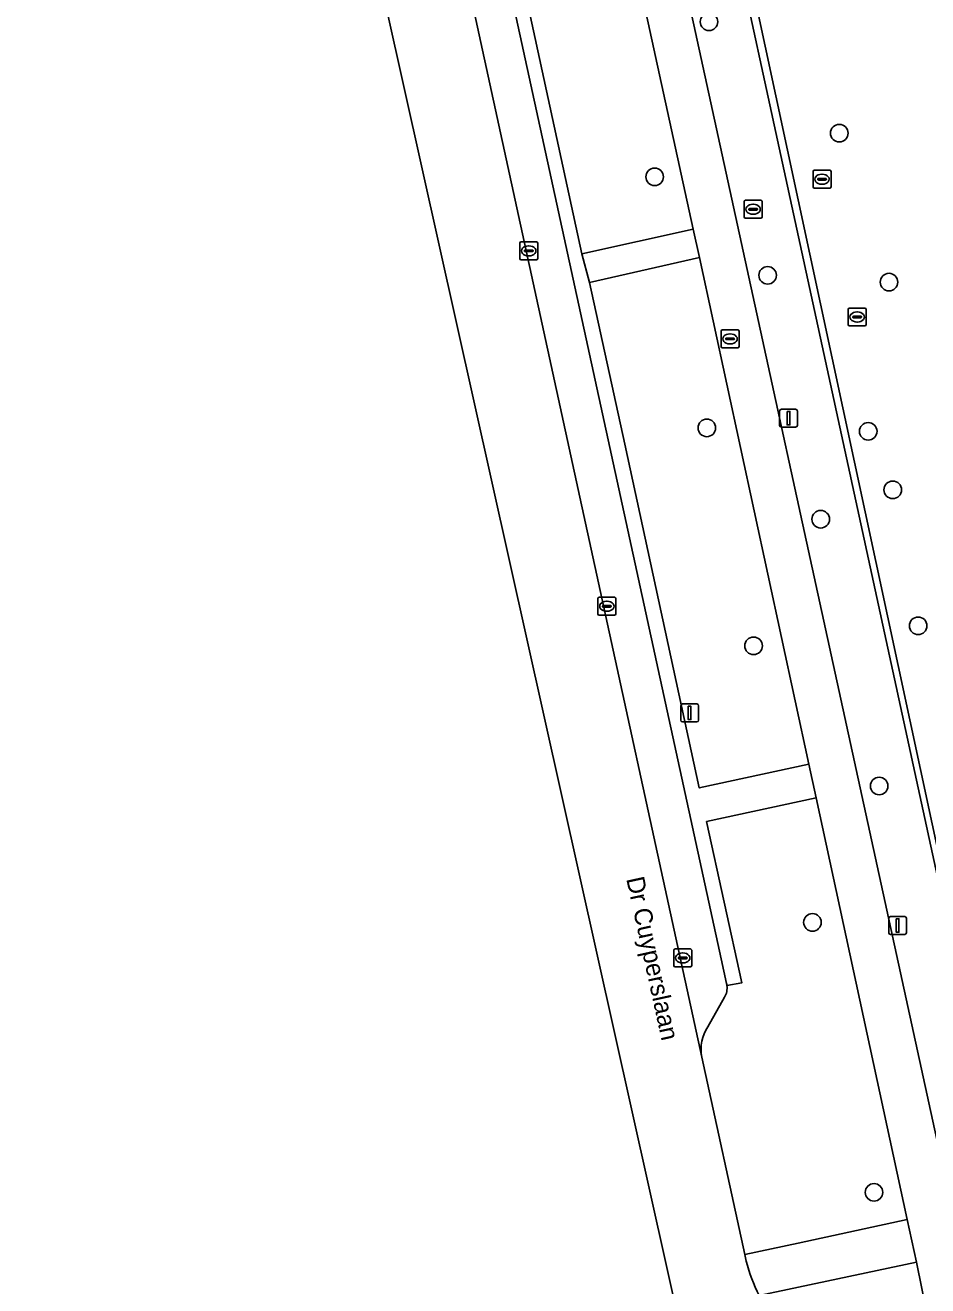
# Model space of a CAD drawing. Extents: x 160554 to 161248, y 385329 to 386506.
# Drawn here: x 160628.5 to 160678.7, y 386154.9 to 386225.1 of the extents above; entities that cross this region are included whole.
import ezdxf

# ---------------------------------------------------------------- set-up
doc = ezdxf.new("R2010")
doc.units = 0
for name, color, linetype in [('IMGEO_Berm_groen', 7, 'Continuous'), ('IMGEO_Boom', 7, 'Continuous'), ('IMGEO_Fietspad_gesloten', 7, 'Continuous'), ('IMGEO_Groenvoorziening', 7, 'Continuous'), ('IMGEO_Hek', 7, 'Continuous'), ('IMGEO_Kolk', 7, 'Continuous'), ('IMGEO_Lichtmast', 7, 'Continuous'), ('IMGEO_Openbare_ruimte_label', 7, 'Continuous'), ('IMGEO_Parkeervlak_open', 7, 'Continuous'), ('IMGEO_Rijbaan_lokaal_gesloten', 7, 'Continuous'), ('IMGEO_Rioolput', 7, 'Continuous'), ('IMGEO_Verkeerseiland_groen', 7, 'Continuous'), ('IMGEO_Voetpad_open', 7, 'Continuous')]:
    doc.layers.add(name, color=color, linetype=linetype)

msp = doc.modelspace()

# ---------------------------------------------------------------- linework, layer by layer
at = {"layer": 'IMGEO_Berm_groen'}
for points in [[(160657.325, 386252.075), (160651.164, 386250.778), (160659.493, 386212.393), (160665.689, 386213.767)], [(160666.031, 386212.183), (160659.92, 386210.801), (160661.875, 386201.79), (160666.027, 386182.656), (160672.12, 386183.978)]]:
    msp.add_lwpolyline(points, close=True, dxfattribs=at)
at = {"layer": 'IMGEO_Boom'}
for centre in [(160666.565, 386225.314), (160673.817, 386219.113), (160663.538, 386216.677), (160669.828, 386211.197), (160676.587, 386210.817), (160666.446, 386202.699), (160675.429, 386202.508), (160676.795, 386199.252), (160672.786, 386197.613), (160678.209, 386191.68), (160669.047, 386190.563), (160676.037, 386182.76), (160672.324, 386175.163), (160675.753, 386160.132)]:
    msp.add_circle(centre, 0.489, dxfattribs=at)
at = {"layer": 'IMGEO_Fietspad_gesloten'}
msp.add_lwpolyline([(160641.966, 386323.62), (160643.596, 386315.414), (160643.877, 386313.806), (160645.105, 386307.819), (160648.32, 386293.399), (160656.97, 386253.702), (160657.325, 386252.075), (160665.689, 386213.767), (160666.031, 386212.183), (160672.12, 386183.978), (160672.525, 386182.104), (160677.596, 386158.614), (160678.108, 386156.246), (160678.703, 386153.321), (160679.188, 386151.516), (160679.518, 386150.026), (160681.583, 386140.477), (160682.341, 386136.704), (160684.879, 386136.929), (160684.225, 386139.98), (160681.409, 386153.159), (160681.391, 386153.241), (160680.724, 386156.257), (160647.574, 386308.43)], dxfattribs=at)
at = {"layer": 'IMGEO_Groenvoorziening'}
for points in [[(160681.198, 386222.804), (160683.381, 386224.39), (160680.218, 386228.572), (160680.16, 386230.191), (160669.925, 386229.827), (160668.443, 386229.774), (160682.065, 386166.311), (160689.096, 386160.719), (160688.938, 386165.211), (160684.87, 386165.106)], [(160666.166, 386167.664), (160668.561, 386156.664), (160671.529, 386157.301), (160677.596, 386158.614), (160672.525, 386182.104)], [(160672.525, 386182.104), (160666.434, 386180.782), (160668.384, 386171.793), (160667.563, 386171.646)], [(160667.437, 386170.996), (160666.509, 386169.352)]]:
    msp.add_lwpolyline(points, dxfattribs=at)
msp.add_lwpolyline([(160682.065, 386166.311), (160668.443, 386229.774), (160667.987, 386229.758), (160681.777, 386166.241)], close=True, dxfattribs=at)
for centre, radius, start, end in [((160666.462, 386171.522), 1.108, 331.64566, 6.41332), ((160668.391, 386168.091), 2.265, 146.16629, 190.86158)]:
    msp.add_arc(centre, radius, start, end, dxfattribs=at)
at = {"layer": 'IMGEO_Hek'}
msp.add_lwpolyline([(160682.065, 386166.311), (160668.443, 386229.774)], dxfattribs=at)
at = {"layer": 'IMGEO_Kolk'}
for p, q in [((160656.029, 386212.131), (160656.029, 386212.983)), ((160656.104, 386213.057), (160656.956, 386213.057)), ((160656.288, 386212.551), (160656.288, 386212.563)), ((160656.726, 386212.514), (160656.328, 386212.514)), ((160656.331, 386212.6), (160656.729, 386212.6)), ((160656.517, 386212.837), (160656.542, 386212.837)), ((160656.772, 386212.563), (160656.772, 386212.551)), ((160657.03, 386212.983), (160657.03, 386212.131)), ((160656.956, 386212.057), (160656.104, 386212.057)), ((160656.54, 386212.277), (160656.515, 386212.277)), ((160660.379, 386192.34), (160660.379, 386193.192)), ((160660.454, 386193.266), (160661.306, 386193.266)), ((160660.638, 386192.76), (160660.638, 386192.772)), ((160660.681, 386192.809), (160661.079, 386192.809)), ((160660.867, 386193.046), (160660.892, 386193.046)), ((160661.122, 386192.772), (160661.122, 386192.76)), ((160661.38, 386193.192), (160661.38, 386192.34)), ((160661.306, 386192.266), (160660.454, 386192.266)), ((160661.076, 386192.723), (160660.678, 386192.723)), ((160660.89, 386192.486), (160660.865, 386192.486)), ((160664.601, 386172.759), (160664.601, 386173.611)), ((160664.676, 386173.685), (160665.528, 386173.685)), ((160664.86, 386173.179), (160664.86, 386173.191)), ((160665.298, 386173.142), (160664.9, 386173.142)), ((160664.903, 386173.228), (160665.301, 386173.228)), ((160665.089, 386173.465), (160665.114, 386173.465)), ((160665.344, 386173.191), (160665.344, 386173.179)), ((160665.602, 386173.611), (160665.602, 386172.759)), ((160665.528, 386172.685), (160664.676, 386172.685)), ((160665.112, 386172.905), (160665.087, 386172.905))]:
    msp.add_line(p, q, dxfattribs=at)
for points in [[(160656.029, 386212.131), (160656.029, 386212.983)], [(160656.104, 386213.057), (160656.956, 386213.057)], [(160657.03, 386212.983), (160657.03, 386212.131)], [(160656.956, 386212.057), (160656.104, 386212.057)], [(160660.379, 386192.34), (160660.379, 386193.192)], [(160660.454, 386193.266), (160661.306, 386193.266)], [(160661.38, 386193.192), (160661.38, 386192.34)], [(160661.306, 386192.266), (160660.454, 386192.266)], [(160664.601, 386172.759), (160664.601, 386173.611)], [(160664.676, 386173.685), (160665.528, 386173.685)], [(160665.602, 386173.611), (160665.602, 386172.759)], [(160665.528, 386172.685), (160664.676, 386172.685)]]:
    msp.add_lwpolyline(points, dxfattribs=at)
for centre, radius, start, end in [((160656.106, 386212.981), 0.0765, 91.55205, 178.44795), ((160656.106, 386212.981), 0.0765, 91.55205, 178.44795), ((160656.328, 386212.56), 0.0403, 85.87752, 175.75265), ((160656.325, 386212.55), 0.0366, 178.93798, 274.71019), ((160656.729, 386212.557), 0.043, 264.86636, 352.45326), ((160656.733, 386212.562), 0.0386, 1.73085, 96.63898), ((160656.954, 386212.981), 0.0765, 1.55205, 88.44795), ((160656.954, 386212.981), 0.0765, 1.55205, 88.44795), ((160656.106, 386212.133), 0.0765, 181.55205, 268.44795), ((160656.106, 386212.133), 0.0765, 181.55205, 268.44795), ((160656.954, 386212.133), 0.0765, 271.55205, 358.44795), ((160656.954, 386212.133), 0.0765, 271.55205, 358.44795), ((160660.456, 386193.19), 0.0765, 91.55205, 178.44795), ((160660.456, 386193.19), 0.0765, 91.55205, 178.44795), ((160660.678, 386192.769), 0.0403, 85.87752, 175.75265), ((160661.083, 386192.771), 0.0386, 1.73085, 96.63898), ((160661.304, 386193.19), 0.0765, 1.55205, 88.44795), ((160661.304, 386193.19), 0.0765, 1.55205, 88.44795), ((160660.456, 386192.342), 0.0765, 181.55205, 268.44795), ((160660.456, 386192.342), 0.0765, 181.55205, 268.44795), ((160660.675, 386192.759), 0.0366, 178.93798, 274.71019), ((160661.079, 386192.766), 0.043, 264.86636, 352.45326), ((160661.304, 386192.342), 0.0765, 271.55205, 358.44795), ((160661.304, 386192.342), 0.0765, 271.55205, 358.44795), ((160664.678, 386173.609), 0.0765, 91.55205, 178.44795), ((160664.678, 386173.609), 0.0765, 91.55205, 178.44795), ((160664.9, 386173.188), 0.0403, 85.87752, 175.75265), ((160664.897, 386173.178), 0.0366, 178.93798, 274.71019), ((160665.301, 386173.185), 0.043, 264.86636, 352.45326), ((160665.305, 386173.19), 0.0386, 1.73085, 96.63898), ((160665.526, 386173.609), 0.0765, 1.55205, 88.44795), ((160665.526, 386173.609), 0.0765, 1.55205, 88.44795), ((160664.678, 386172.761), 0.0765, 181.55205, 268.44795), ((160664.678, 386172.761), 0.0765, 181.55205, 268.44795), ((160665.526, 386172.761), 0.0765, 271.55205, 358.44795), ((160665.526, 386172.761), 0.0765, 271.55205, 358.44795)]:
    msp.add_arc(centre, radius, start, end, dxfattribs=at)
for centre, major_axis, ratio, start_param, end_param in [((160656.516, 386212.557), (-0.387, 0.002), 0.722429, 4.712389, 7.853982), ((160656.541, 386212.557), (-0.39, 0.002), 0.717154, 1.570796, 4.712389), ((160660.866, 386192.766), (-0.387, 0.002), 0.722429, 4.712389, 7.853982), ((160660.891, 386192.766), (-0.39, 0.002), 0.717154, 1.570796, 4.712389), ((160665.088, 386173.185), (-0.387, 0.002), 0.722429, 4.712389, 7.853982), ((160665.113, 386173.185), (-0.39, 0.002), 0.717154, 1.570796, 4.712389)]:
    msp.add_ellipse(centre, major_axis=major_axis, ratio=ratio, start_param=start_param, end_param=end_param, dxfattribs=at)
at = {"layer": 'IMGEO_Lichtmast'}
for p, q in [((160670.496, 386202.84), (160670.496, 386203.64)), ((160670.496, 386203.64), (160670.496, 386202.84)), ((160670.596, 386203.74), (160671.386, 386203.74)), ((160671.386, 386203.74), (160670.596, 386203.74)), ((160671.486, 386203.64), (160671.486, 386202.84)), ((160671.486, 386202.84), (160671.486, 386203.64)), ((160671.386, 386202.74), (160670.596, 386202.74)), ((160670.596, 386202.74), (160671.386, 386202.74)), ((160664.993, 386186.429), (160664.993, 386187.229)), ((160664.993, 386187.229), (160664.993, 386186.429)), ((160665.093, 386187.329), (160665.883, 386187.329)), ((160665.883, 386187.329), (160665.093, 386187.329)), ((160665.983, 386187.229), (160665.983, 386186.429)), ((160665.983, 386186.429), (160665.983, 386187.229)), ((160665.883, 386186.329), (160665.093, 386186.329)), ((160665.093, 386186.329), (160665.883, 386186.329)), ((160676.57, 386174.592), (160676.57, 386175.392)), ((160676.57, 386175.392), (160676.57, 386174.592)), ((160676.67, 386175.492), (160677.46, 386175.492)), ((160677.46, 386175.492), (160676.67, 386175.492)), ((160677.56, 386175.392), (160677.56, 386174.592)), ((160677.56, 386174.592), (160677.56, 386175.392)), ((160677.46, 386174.492), (160676.67, 386174.492)), ((160676.67, 386174.492), (160677.46, 386174.492))]:
    msp.add_line(p, q, dxfattribs=at)
for points in [[(160670.916, 386203.615), (160671.066, 386203.615), (160671.066, 386202.865), (160670.916, 386202.865), (160670.916, 386203.615)], [(160665.413, 386187.204), (160665.563, 386187.204), (160665.563, 386186.454), (160665.413, 386186.454), (160665.413, 386187.204)], [(160676.99, 386175.367), (160677.14, 386175.367), (160677.14, 386174.617), (160676.99, 386174.617), (160676.99, 386175.367)]]:
    msp.add_lwpolyline(points, dxfattribs=at)
for centre, start, end in [((160670.596, 386203.64), 90, 180), ((160670.596, 386203.64), 90, 180), ((160671.386, 386203.64), 0, 90), ((160671.386, 386203.64), 360, 90), ((160670.596, 386202.84), 180, 270), ((160670.596, 386202.84), 180, 270), ((160671.386, 386202.84), 270, 0), ((160671.386, 386202.84), 270, 0), ((160665.093, 386187.229), 90, 180), ((160665.093, 386187.229), 90, 180), ((160665.883, 386187.229), 0, 90), ((160665.883, 386187.229), 360, 90), ((160665.093, 386186.429), 180, 270), ((160665.093, 386186.429), 180, 270), ((160665.883, 386186.429), 270, 0), ((160665.883, 386186.429), 270, 0), ((160676.67, 386175.392), 90, 180), ((160676.67, 386175.392), 90, 180), ((160677.46, 386175.392), 0, 90), ((160677.46, 386175.392), 360, 90), ((160676.67, 386174.592), 180, 270), ((160676.67, 386174.592), 180, 270), ((160677.46, 386174.592), 270, 0), ((160677.46, 386174.592), 270, 0)]:
    msp.add_arc(centre, 0.1, start, end, dxfattribs=at)
at = {"layer": 'IMGEO_Parkeervlak_open'}
for points in [[(160667.546, 386171.755), (160667.235, 386173.127), (160661.037, 386201.61), (160636.021, 386316.567)], [(160633.956, 386315.652), (160658.879, 386201.147), (160666.166, 386167.664)], [(160666.509, 386169.352), (160667.437, 386170.996)]]:
    msp.add_lwpolyline(points, dxfattribs=at)
for centre, radius, start, end in [((160666.591, 386171.55), 0.976, 5.62634, 12.10291), ((160666.462, 386171.522), 1.108, 331.64566, 6.41332), ((160668.391, 386168.091), 2.265, 146.16629, 190.86158)]:
    msp.add_arc(centre, radius, start, end, dxfattribs=at)
at = {"layer": 'IMGEO_Rijbaan_lokaal_gesloten'}
for points in [[(160568.029, 386440.655), (160562.767, 386437.281), (160562.767, 386437.281), (160583.152, 386408.014), (160602.223, 386374.893), (160619.632, 386342.829), (160627.151, 386322.494), (160666.177, 386147.12), (160667.311, 386142.022), (160709.137, 385951.327), (160715.986, 385920.097)], [(160668.64, 386156.299), (160668.561, 386156.664), (160666.166, 386167.664), (160658.879, 386201.147), (160633.956, 386315.652)]]:
    msp.add_lwpolyline(points, dxfattribs=at)
msp.add_arc((160677.191, 386158.45), 8.818, 194.12223, 207.40416, dxfattribs=at)
at = {"layer": 'IMGEO_Rioolput'}
for p, q in [((160672.357, 386216.12), (160672.357, 386216.972)), ((160672.432, 386217.046), (160673.284, 386217.046)), ((160672.845, 386216.826), (160672.87, 386216.826)), ((160673.358, 386216.972), (160673.358, 386216.12)), ((160673.284, 386216.046), (160672.432, 386216.046)), ((160672.616, 386216.54), (160672.616, 386216.552)), ((160673.054, 386216.503), (160672.656, 386216.503)), ((160672.659, 386216.589), (160673.057, 386216.589)), ((160672.868, 386216.266), (160672.843, 386216.266)), ((160673.1, 386216.552), (160673.1, 386216.54)), ((160668.521, 386214.447), (160668.521, 386215.299)), ((160668.596, 386215.373), (160669.448, 386215.373)), ((160669.522, 386215.299), (160669.522, 386214.447)), ((160668.78, 386214.867), (160668.78, 386214.879)), ((160669.218, 386214.83), (160668.82, 386214.83)), ((160668.823, 386214.916), (160669.221, 386214.916)), ((160669.032, 386214.593), (160669.007, 386214.593)), ((160669.009, 386215.153), (160669.034, 386215.153)), ((160669.264, 386214.879), (160669.264, 386214.867)), ((160669.448, 386214.373), (160668.596, 386214.373)), ((160674.313, 386208.449), (160674.313, 386209.301)), ((160674.388, 386209.375), (160675.24, 386209.375)), ((160674.615, 386208.918), (160675.013, 386208.918)), ((160674.801, 386209.155), (160674.826, 386209.155)), ((160675.314, 386209.301), (160675.314, 386208.449)), ((160675.24, 386208.375), (160674.388, 386208.375)), ((160674.572, 386208.869), (160674.572, 386208.881)), ((160675.01, 386208.832), (160674.612, 386208.832)), ((160674.824, 386208.595), (160674.799, 386208.595)), ((160675.056, 386208.881), (160675.056, 386208.869)), ((160667.236, 386207.231), (160667.236, 386208.083)), ((160667.311, 386208.157), (160668.163, 386208.157)), ((160667.495, 386207.651), (160667.495, 386207.663)), ((160667.933, 386207.614), (160667.535, 386207.614)), ((160667.538, 386207.7), (160667.936, 386207.7)), ((160667.724, 386207.937), (160667.749, 386207.937)), ((160667.979, 386207.663), (160667.979, 386207.651)), ((160668.237, 386208.083), (160668.237, 386207.231)), ((160668.163, 386207.157), (160667.311, 386207.157)), ((160667.747, 386207.377), (160667.722, 386207.377))]:
    msp.add_line(p, q, dxfattribs=at)
for points in [[(160672.357, 386216.12), (160672.357, 386216.972)], [(160672.432, 386217.046), (160673.284, 386217.046)], [(160673.358, 386216.972), (160673.358, 386216.12)], [(160673.284, 386216.046), (160672.432, 386216.046)], [(160668.521, 386214.447), (160668.521, 386215.299)], [(160668.596, 386215.373), (160669.448, 386215.373)], [(160669.522, 386215.299), (160669.522, 386214.447)], [(160669.448, 386214.373), (160668.596, 386214.373)], [(160674.313, 386208.449), (160674.313, 386209.301)], [(160674.388, 386209.375), (160675.24, 386209.375)], [(160675.314, 386209.301), (160675.314, 386208.449)], [(160675.24, 386208.375), (160674.388, 386208.375)], [(160667.236, 386207.231), (160667.236, 386208.083)], [(160667.311, 386208.157), (160668.163, 386208.157)], [(160668.237, 386208.083), (160668.237, 386207.231)], [(160668.163, 386207.157), (160667.311, 386207.157)]]:
    msp.add_lwpolyline(points, dxfattribs=at)
for centre, radius, start, end in [((160672.434, 386216.97), 0.0765, 91.55205, 178.44795), ((160672.434, 386216.97), 0.0765, 91.55205, 178.44795), ((160673.282, 386216.97), 0.0765, 1.55205, 88.44795), ((160673.282, 386216.97), 0.0765, 1.55205, 88.44795), ((160672.434, 386216.122), 0.0765, 181.55205, 268.44795), ((160672.434, 386216.122), 0.0765, 181.55205, 268.44795), ((160672.656, 386216.549), 0.0403, 85.87752, 175.75265), ((160672.653, 386216.539), 0.0366, 178.93798, 274.71019), ((160673.057, 386216.546), 0.043, 264.86636, 352.45326), ((160673.061, 386216.551), 0.0386, 1.73085, 96.63898), ((160673.282, 386216.122), 0.0765, 271.55205, 358.44795), ((160673.282, 386216.122), 0.0765, 271.55205, 358.44795), ((160668.598, 386215.297), 0.0765, 91.55205, 178.44795), ((160668.598, 386215.297), 0.0765, 91.55205, 178.44795), ((160669.446, 386215.297), 0.0765, 1.55205, 88.44795), ((160669.446, 386215.297), 0.0765, 1.55205, 88.44795), ((160668.82, 386214.876), 0.0403, 85.87752, 175.75265), ((160668.817, 386214.866), 0.0366, 178.93798, 274.71019), ((160669.221, 386214.873), 0.043, 264.86636, 352.45326), ((160669.225, 386214.878), 0.0386, 1.73085, 96.63898), ((160668.598, 386214.449), 0.0765, 181.55205, 268.44795), ((160668.598, 386214.449), 0.0765, 181.55205, 268.44795), ((160669.446, 386214.449), 0.0765, 271.55205, 358.44795), ((160669.446, 386214.449), 0.0765, 271.55205, 358.44795), ((160674.39, 386209.299), 0.0765, 91.55205, 178.44795), ((160674.39, 386209.299), 0.0765, 91.55205, 178.44795), ((160674.612, 386208.878), 0.0403, 85.87752, 175.75265), ((160675.017, 386208.88), 0.0386, 1.73085, 96.63898), ((160675.238, 386209.299), 0.0765, 1.55205, 88.44795), ((160675.238, 386209.299), 0.0765, 1.55205, 88.44795), ((160674.39, 386208.451), 0.0765, 181.55205, 268.44795), ((160674.39, 386208.451), 0.0765, 181.55205, 268.44795), ((160674.609, 386208.868), 0.0366, 178.93798, 274.71019), ((160675.013, 386208.875), 0.043, 264.86636, 352.45326), ((160675.238, 386208.451), 0.0765, 271.55205, 358.44795), ((160675.238, 386208.451), 0.0765, 271.55205, 358.44795), ((160667.313, 386208.081), 0.0765, 91.55205, 178.44795), ((160667.313, 386208.081), 0.0765, 91.55205, 178.44795), ((160667.535, 386207.66), 0.0403, 85.87752, 175.75265), ((160667.532, 386207.65), 0.0366, 178.93798, 274.71019), ((160667.936, 386207.657), 0.043, 264.86636, 352.45326), ((160667.94, 386207.662), 0.0386, 1.73085, 96.63898), ((160668.161, 386208.081), 0.0765, 1.55205, 88.44795), ((160668.161, 386208.081), 0.0765, 1.55205, 88.44795), ((160667.313, 386207.233), 0.0765, 181.55205, 268.44795), ((160667.313, 386207.233), 0.0765, 181.55205, 268.44795), ((160668.161, 386207.233), 0.0765, 271.55205, 358.44795), ((160668.161, 386207.233), 0.0765, 271.55205, 358.44795)]:
    msp.add_arc(centre, radius, start, end, dxfattribs=at)
for centre, major_axis, ratio, start_param, end_param in [((160672.844, 386216.546), (-0.387, 0.002), 0.722429, 4.712389, 7.853982), ((160672.869, 386216.546), (-0.39, 0.002), 0.717154, 1.570796, 4.712389), ((160669.008, 386214.873), (-0.387, 0.002), 0.722429, 4.712389, 7.853982), ((160669.033, 386214.873), (-0.39, 0.002), 0.717154, 1.570796, 4.712389), ((160674.8, 386208.875), (-0.387, 0.002), 0.722429, 4.712389, 7.853982), ((160674.825, 386208.875), (-0.39, 0.002), 0.717154, 1.570796, 4.712389), ((160667.723, 386207.657), (-0.387, 0.002), 0.722429, 4.712389, 7.853982), ((160667.748, 386207.657), (-0.39, 0.002), 0.717154, 1.570796, 4.712389)]:
    msp.add_ellipse(centre, major_axis=major_axis, ratio=ratio, start_param=start_param, end_param=end_param, dxfattribs=at)
at = {"layer": 'IMGEO_Verkeerseiland_groen'}
msp.add_lwpolyline([(160678.703, 386153.321), (160678.108, 386156.246), (160669.363, 386154.392), (160669.58, 386153.998)], dxfattribs=at)
at = {"layer": 'IMGEO_Voetpad_open'}
for points in [[(160636.021, 386316.567), (160661.037, 386201.61), (160667.235, 386173.127), (160667.546, 386171.755)], [(160667.563, 386171.646), (160668.384, 386171.793), (160666.434, 386180.782), (160672.525, 386182.104), (160672.12, 386183.978), (160666.027, 386182.656), (160661.875, 386201.79), (160659.92, 386210.801), (160659.493, 386212.393), (160651.164, 386250.778), (160657.325, 386252.075), (160656.97, 386253.702), (160650.78, 386252.355), (160637.741, 386312.496), (160643.877, 386313.806), (160643.596, 386315.414), (160637.35, 386314.069), (160636.811, 386316.674)], [(160647.574, 386308.43), (160680.724, 386156.257), (160681.391, 386153.241), (160684.409, 386154.243), (160684.136, 386155.374), (160683.212, 386159.631), (160681.777, 386166.241), (160667.987, 386229.758)], [(160677.596, 386158.614), (160671.529, 386157.301), (160668.561, 386156.664), (160668.64, 386156.299)], [(160669.363, 386154.392), (160678.108, 386156.246), (160677.596, 386158.614)]]:
    msp.add_lwpolyline(points, dxfattribs=at)
msp.add_lwpolyline([(160665.689, 386213.767), (160659.493, 386212.393), (160659.92, 386210.801), (160666.031, 386212.183)], close=True, dxfattribs=at)
for centre, radius, start, end in [((160666.591, 386171.55), 0.976, 5.62634, 12.10291), ((160677.191, 386158.45), 8.818, 194.12223, 207.40416)]:
    msp.add_arc(centre, radius, start, end, dxfattribs=at)

# ---------------------------------------------------------------- texts
at = {"layer": 'IMGEO_Openbare_ruimte_label'}
msp.add_text('Dr Cuyperslaan', height=1, rotation=282.35483, dxfattribs=at).set_placement((160661.952, 386177.596))

doc.saveas('drawing.dxf')
